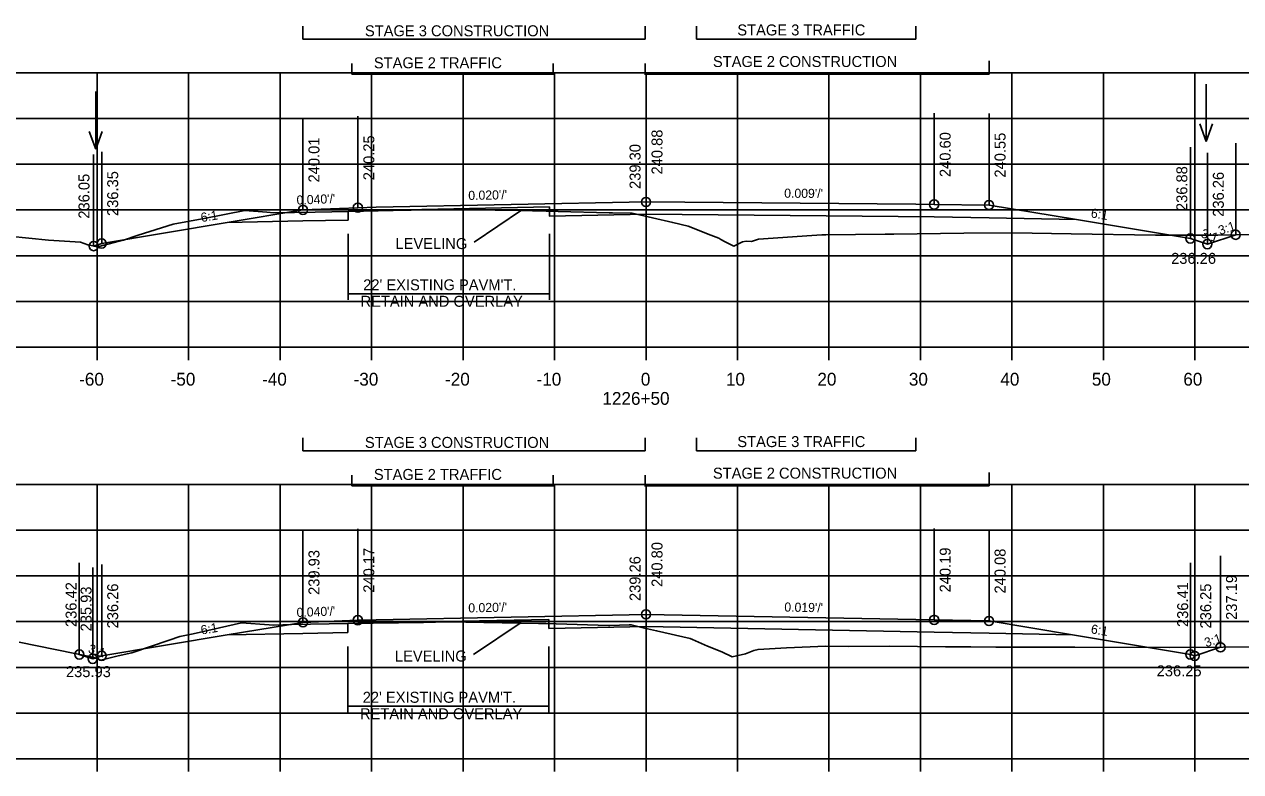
# Model space of a CAD drawing. Extents: x 1342547 to 1344156, y -1532351 to -1517216.
# Drawn here: x 1342634.9 to 1342767.9, y -1530794.2 to -1530712.5 of the extents above; entities that cross this region are included whole.
import ezdxf

# ---------------------------------------------------------------- set-up
doc = ezdxf.new("R2010")
doc.units = 0
for name, color, linetype in [('R_Alt Surface', 7, 'Continuous'), ('R_Axis', 7, 'Continuous'), ('R_Axis Annot', 7, 'Continuous'), ('R_Draft', 7, 'Continuous'), ('R_Exist Surface', 7, 'Continuous'), ('R_Fin Surface', 7, 'Continuous'), ('R_Grid', 7, 'Continuous'), ('R_No Plot', 7, 'Continuous'), ('R_Water', 7, 'Continuous'), ('R_Water Annot', 7, 'Continuous'), ('R_Xsect Elev', 7, 'Continuous'), ('R_Xsect Slope', 7, 'Continuous')]:
    doc.layers.add(name, color=color, linetype=linetype)

msp = doc.modelspace()

# ---------------------------------------------------------------- linework, layer by layer
at = {"layer": 'R_Alt Surface'}
for points in [[(1342670.31, -1530733.88), (1342670.31, -1530732.91), (1342671.37, -1530732.86), (1342692.31, -1530732.44)], [(1342692.31, -1530732.44), (1342692.31, -1530733.44), (1342702.87, -1530733.23)], [(1342657.09, -1530734.15), (1342665.37, -1530733.98)], [(1342665.37, -1530733.98), (1342670.31, -1530733.88)], [(1342740.37, -1530733.64), (1342734.37, -1530733.52), (1342702.87, -1530733.23)], [(1342740.37, -1530733.64), (1342749.91, -1530733.83)], [(1342670.26, -1530778.97), (1342670.26, -1530778), (1342671.37, -1530777.95), (1342692.26, -1530777.53)], [(1342692.26, -1530777.53), (1342692.26, -1530778.53), (1342702.87, -1530778.32)], [(1342657.09, -1530779.24), (1342665.37, -1530779.07)], [(1342665.37, -1530779.07), (1342670.26, -1530778.97)], [(1342740.37, -1530779.04), (1342734.37, -1530778.92), (1342702.87, -1530778.32)], [(1342740.37, -1530779.04), (1342749.49, -1530779.23)]]:
    msp.add_lwpolyline(points, dxfattribs=at)
at = {"layer": 'R_Axis'}
for p, q in [((1342562.87, -1530747.78), (1342842.87, -1530747.78)), ((1342642.87, -1530749.18), (1342642.87, -1530747.78)), ((1342652.87, -1530749.18), (1342652.87, -1530747.78)), ((1342662.87, -1530749.18), (1342662.87, -1530747.78)), ((1342672.87, -1530749.18), (1342672.87, -1530747.78)), ((1342682.87, -1530749.18), (1342682.87, -1530747.78)), ((1342692.87, -1530749.18), (1342692.87, -1530747.78)), ((1342702.87, -1530749.18), (1342702.87, -1530747.78)), ((1342712.87, -1530749.18), (1342712.87, -1530747.78)), ((1342722.87, -1530749.18), (1342722.87, -1530747.78)), ((1342732.87, -1530749.18), (1342732.87, -1530747.78)), ((1342742.87, -1530749.18), (1342742.87, -1530747.78)), ((1342752.87, -1530749.18), (1342752.87, -1530747.78)), ((1342762.87, -1530749.18), (1342762.87, -1530747.78)), ((1342562.87, -1530792.78), (1342842.87, -1530792.78)), ((1342642.87, -1530794.18), (1342642.87, -1530792.78)), ((1342652.87, -1530794.18), (1342652.87, -1530792.78)), ((1342662.87, -1530794.18), (1342662.87, -1530792.78)), ((1342672.87, -1530794.18), (1342672.87, -1530792.78)), ((1342682.87, -1530794.18), (1342682.87, -1530792.78)), ((1342692.87, -1530794.18), (1342692.87, -1530792.78)), ((1342702.87, -1530794.18), (1342702.87, -1530792.78)), ((1342712.87, -1530794.18), (1342712.87, -1530792.78)), ((1342722.87, -1530794.18), (1342722.87, -1530792.78)), ((1342732.87, -1530794.18), (1342732.87, -1530792.78)), ((1342742.87, -1530794.18), (1342742.87, -1530792.78)), ((1342752.87, -1530794.18), (1342752.87, -1530792.78)), ((1342762.87, -1530794.18), (1342762.87, -1530792.78))]:
    msp.add_line(p, q, dxfattribs=at)
at = {"layer": 'R_Draft'}
for p, q in [((1342665.37, -1530714.12), (1342665.37, -1530712.69)), ((1342702.78, -1530714.12), (1342702.78, -1530712.69)), ((1342708.37, -1530714.12), (1342708.37, -1530712.69)), ((1342732.37, -1530714.12), (1342732.37, -1530712.69)), ((1342665.37, -1530714.12), (1342702.78, -1530714.12)), ((1342708.37, -1530714.12), (1342732.37, -1530714.12)), ((1342670.72, -1530717.92), (1342670.72, -1530716.77)), ((1342692.72, -1530718.01), (1342692.72, -1530716.77)), ((1342702.78, -1530718.01), (1342702.78, -1530716.77)), ((1342740.38, -1530717.92), (1342740.38, -1530716.48)), ((1342670.72, -1530717.92), (1342692.72, -1530717.92)), ((1342702.78, -1530717.92), (1342740.38, -1530717.92)), ((1342670.31, -1530735.4), (1342670.31, -1530742.6)), ((1342692.31, -1530735.4), (1342692.31, -1530742.6)), ((1342670.31, -1530741.93), (1342692.31, -1530741.93)), ((1342665.37, -1530759.12), (1342665.37, -1530757.69)), ((1342702.78, -1530759.12), (1342702.78, -1530757.69)), ((1342708.37, -1530759.12), (1342708.37, -1530757.69)), ((1342732.37, -1530759.12), (1342732.37, -1530757.69)), ((1342665.37, -1530759.12), (1342702.78, -1530759.12)), ((1342708.37, -1530759.12), (1342732.37, -1530759.12)), ((1342670.72, -1530762.92), (1342670.72, -1530761.77)), ((1342692.72, -1530763.01), (1342692.72, -1530761.77)), ((1342702.78, -1530763.01), (1342702.78, -1530761.77)), ((1342740.38, -1530762.92), (1342740.38, -1530761.48)), ((1342670.72, -1530762.92), (1342692.72, -1530762.92)), ((1342702.78, -1530762.92), (1342740.38, -1530762.92)), ((1342670.26, -1530780.49), (1342670.26, -1530787.69)), ((1342692.26, -1530780.49), (1342692.26, -1530787.69)), ((1342670.26, -1530787.02), (1342692.26, -1530787.02))]:
    msp.add_line(p, q, dxfattribs=at)
at = {"layer": 'R_Exist Surface'}
for points in [[(1342633.24, -1530735.64), (1342637.54, -1530736.07), (1342641.06, -1530736.31), (1342641.85, -1530736.6), (1342642.9, -1530736.82), (1342644.89, -1530736.31), (1342645.75, -1530736.09), (1342647.35, -1530735.55), (1342651.17, -1530734.33), (1342654.74, -1530733.67), (1342659.01, -1530732.82), (1342661.42, -1530733.02), (1342662.19, -1530733.09), (1342666.7, -1530733.01), (1342670.33, -1530732.93), (1342675.22, -1530732.84), (1342681.15, -1530732.73), (1342688.96, -1530732.85), (1342691.94, -1530732.9), (1342693.27, -1530732.94), (1342698.83, -1530733.09), (1342699.21, -1530733.09), (1342701.36, -1530733.14), (1342705.79, -1530734.16), (1342707.49, -1530734.54), (1342709.96, -1530735.54), (1342710.81, -1530735.86), (1342711.05, -1530736), (1342711.53, -1530736.27), (1342712.47, -1530736.72), (1342713.42, -1530736.27), (1342713.8, -1530736.2), (1342714.4, -1530736.24), (1342715.15, -1530735.97), (1342720.99, -1530735.56), (1342722.07, -1530735.5), (1342722.52, -1530735.49), (1342729, -1530735.44), (1342729.81, -1530735.43), (1342729.97, -1530735.43), (1342737.62, -1530735.31), (1342742.93, -1530735.27), (1342749.34, -1530735.4), (1342758.55, -1530735.52), (1342765.39, -1530735.52), (1342771.01, -1530735.44)], [(1342634.36, -1530780.01), (1342642.38, -1530781.67), (1342643.28, -1530782.01), (1342645.15, -1530781.52), (1342646.65, -1530781.19), (1342650.73, -1530779.8), (1342651.91, -1530779.4), (1342653.35, -1530779.1), (1342658.65, -1530777.9), (1342661.67, -1530778.12), (1342662.18, -1530778.15), (1342664.12, -1530778.11), (1342670.32, -1530778), (1342678.56, -1530777.86), (1342681.15, -1530777.81), (1342691.13, -1530777.98), (1342691.93, -1530777.99), (1342698.78, -1530778.19), (1342698.81, -1530778.19), (1342698.91, -1530778.19), (1342701.04, -1530778.12), (1342701.25, -1530778.12), (1342701.38, -1530778.15), (1342702.72, -1530778.5), (1342704.03, -1530778.77), (1342707.7, -1530779.64), (1342707.94, -1530779.74), (1342709.6, -1530780.48), (1342711.14, -1530781.08), (1342712.29, -1530781.62), (1342713.75, -1530781.29), (1342714.65, -1530780.94), (1342715.12, -1530780.81), (1342718.24, -1530780.66), (1342722.53, -1530780.46), (1342724.95, -1530780.49), (1342729.49, -1530780.47), (1342735.6, -1530780.54), (1342738.39, -1530780.52), (1342741.09, -1530780.59), (1342749.74, -1530780.58), (1342760.08, -1530780.61), (1342765.95, -1530780.59), (1342773.84, -1530780.52)]]:
    msp.add_lwpolyline(points, dxfattribs=at)
at = {"layer": 'R_Fin Surface'}
for points in [[(1342642.48, -1530736.73), (1342643.37, -1530736.44), (1342657.09, -1530734.15), (1342665.37, -1530732.77), (1342671.37, -1530732.53), (1342673.37, -1530732.49), (1342702.87, -1530731.9), (1342732.37, -1530732.16), (1342734.37, -1530732.18), (1342740.37, -1530732.24), (1342749.91, -1530733.83), (1342762.37, -1530735.9), (1342764.23, -1530736.52), (1342767.33, -1530735.49)], [(1342640.92, -1530781.37), (1342642.38, -1530781.85), (1342643.37, -1530781.52), (1342657.09, -1530779.24), (1342665.37, -1530777.86), (1342671.37, -1530777.62), (1342673.37, -1530777.58), (1342702.87, -1530776.99), (1342732.37, -1530777.55), (1342734.37, -1530777.59), (1342740.37, -1530777.71), (1342749.49, -1530779.23), (1342762.37, -1530781.37), (1342762.85, -1530781.53), (1342765.67, -1530780.59)]]:
    msp.add_lwpolyline(points, dxfattribs=at)
at = {"layer": 'R_Grid'}
for p, q in [((1342562.87, -1530717.78), (1342842.87, -1530717.78)), ((1342642.87, -1530747.78), (1342642.87, -1530717.78)), ((1342652.87, -1530747.78), (1342652.87, -1530717.78)), ((1342662.87, -1530747.78), (1342662.87, -1530717.78)), ((1342672.87, -1530747.78), (1342672.87, -1530717.78)), ((1342682.87, -1530747.78), (1342682.87, -1530717.78)), ((1342692.87, -1530747.78), (1342692.87, -1530717.78)), ((1342702.87, -1530747.78), (1342702.87, -1530717.78)), ((1342712.87, -1530747.78), (1342712.87, -1530717.78)), ((1342722.87, -1530747.78), (1342722.87, -1530717.78)), ((1342732.87, -1530747.78), (1342732.87, -1530717.78)), ((1342742.87, -1530747.78), (1342742.87, -1530717.78)), ((1342752.87, -1530747.78), (1342752.87, -1530717.78)), ((1342762.87, -1530747.78), (1342762.87, -1530717.78)), ((1342562.87, -1530722.78), (1342842.87, -1530722.78)), ((1342562.87, -1530727.78), (1342842.87, -1530727.78)), ((1342562.87, -1530732.78), (1342842.87, -1530732.78)), ((1342562.87, -1530737.78), (1342842.87, -1530737.78)), ((1342562.87, -1530742.78), (1342842.87, -1530742.78)), ((1342562.87, -1530747.78), (1342842.87, -1530747.78)), ((1342562.87, -1530762.78), (1342842.87, -1530762.78)), ((1342642.87, -1530792.78), (1342642.87, -1530762.78)), ((1342652.87, -1530792.78), (1342652.87, -1530762.78)), ((1342662.87, -1530792.78), (1342662.87, -1530762.78)), ((1342672.87, -1530792.78), (1342672.87, -1530762.78)), ((1342682.87, -1530792.78), (1342682.87, -1530762.78)), ((1342692.87, -1530792.78), (1342692.87, -1530762.78)), ((1342702.87, -1530792.78), (1342702.87, -1530762.78)), ((1342712.87, -1530792.78), (1342712.87, -1530762.78)), ((1342722.87, -1530792.78), (1342722.87, -1530762.78)), ((1342732.87, -1530792.78), (1342732.87, -1530762.78)), ((1342742.87, -1530792.78), (1342742.87, -1530762.78)), ((1342752.87, -1530792.78), (1342752.87, -1530762.78)), ((1342762.87, -1530792.78), (1342762.87, -1530762.78)), ((1342562.87, -1530767.78), (1342842.87, -1530767.78)), ((1342562.87, -1530772.78), (1342842.87, -1530772.78)), ((1342562.87, -1530777.78), (1342842.87, -1530777.78)), ((1342562.87, -1530782.78), (1342842.87, -1530782.78)), ((1342562.87, -1530787.78), (1342842.87, -1530787.78)), ((1342562.87, -1530792.78), (1342842.87, -1530792.78))]:
    msp.add_line(p, q, dxfattribs=at)
at = {"layer": 'R_No Plot'}
for centre in [(1342702.87, -1530731.9), (1342734.37, -1530732.18), (1342665.37, -1530732.77), (1342671.37, -1530732.53), (1342740.37, -1530732.24), (1342762.37, -1530735.9), (1342767.33, -1530735.49), (1342642.48, -1530736.73), (1342642.48, -1530736.73), (1342643.37, -1530736.44), (1342764.23, -1530736.52), (1342702.87, -1530776.99), (1342665.37, -1530777.86), (1342671.37, -1530777.62), (1342734.37, -1530777.59), (1342740.37, -1530777.71), (1342640.92, -1530781.37), (1342762.37, -1530781.37), (1342765.67, -1530780.59), (1342642.38, -1530781.85), (1342643.37, -1530781.52), (1342762.85, -1530781.53)]:
    msp.add_circle(centre, 0.5, dxfattribs=at)
at = {"layer": 'R_Water'}
for p, q in [((1342764.1, -1530719.02), (1342764.1, -1530725.3)), ((1342642.71, -1530719.83), (1342642.71, -1530726.12)), ((1342764.1, -1530725.3), (1342763.4, -1530723.38)), ((1342764.1, -1530725.3), (1342764.8, -1530723.38)), ((1342642.71, -1530726.12), (1342642.01, -1530724.19)), ((1342642.71, -1530726.12), (1342643.41, -1530724.19))]:
    msp.add_line(p, q, dxfattribs=at)
at = {"layer": 'R_Xsect Elev'}
for p, q in [((1342702.87, -1530731.9), (1342702.87, -1530721.9)), ((1342734.37, -1530732.18), (1342734.37, -1530722.18)), ((1342740.37, -1530732.24), (1342740.37, -1530722.24)), ((1342665.37, -1530732.77), (1342665.37, -1530722.77)), ((1342671.37, -1530732.53), (1342671.37, -1530722.53)), ((1342702.87, -1530733.48), (1342702.87, -1530723.48)), ((1342762.37, -1530735.9), (1342762.37, -1530725.9)), ((1342767.33, -1530735.49), (1342767.33, -1530725.49)), ((1342642.48, -1530736.73), (1342642.48, -1530726.73)), ((1342642.48, -1530736.73), (1342642.48, -1530726.73)), ((1342643.37, -1530736.44), (1342643.37, -1530726.44)), ((1342764.23, -1530736.52), (1342764.23, -1530726.52)), ((1342689.27, -1530732.8), (1342684.08, -1530736.29)), ((1342671.37, -1530777.62), (1342671.37, -1530767.62)), ((1342702.87, -1530776.99), (1342702.87, -1530766.99)), ((1342734.37, -1530777.59), (1342734.37, -1530767.59)), ((1342665.37, -1530777.86), (1342665.37, -1530767.86)), ((1342702.87, -1530778.53), (1342702.87, -1530768.53)), ((1342740.37, -1530777.71), (1342740.37, -1530767.71)), ((1342640.92, -1530781.37), (1342640.92, -1530771.37)), ((1342643.37, -1530781.52), (1342643.37, -1530771.52)), ((1342762.37, -1530781.37), (1342762.37, -1530771.37)), ((1342762.85, -1530781.53), (1342762.85, -1530771.53)), ((1342765.67, -1530780.59), (1342765.67, -1530770.59)), ((1342642.38, -1530781.85), (1342642.38, -1530771.85)), ((1342689.22, -1530777.89), (1342684.02, -1530781.38))]:
    msp.add_line(p, q, dxfattribs=at)

# ---------------------------------------------------------------- texts
at = {"layer": 'R_Axis Annot'}
for s, p in [('-60', (1342640.9, -1530751.98)), ('-50', (1342650.9, -1530751.98)), ('-40', (1342660.9, -1530751.98)), ('-30', (1342670.9, -1530751.98)), ('-20', (1342680.9, -1530751.98)), ('-10', (1342690.9, -1530751.98)), ('0', (1342702.3, -1530751.98)), ('10', (1342711.6, -1530751.98)), ('20', (1342721.6, -1530751.98)), ('30', (1342731.6, -1530751.98)), ('40', (1342741.6, -1530751.98)), ('50', (1342751.6, -1530751.98)), ('60', (1342761.6, -1530751.98)), ('1226+50', (1342698.1, -1530754.08))]:
    msp.add_text(s, height=1.4, dxfattribs=at).set_placement(p)
at = {"layer": 'R_Draft'}
for s, p in [('STAGE 3 CONSTRUCTION', (1342672.14, -1530713.79)), ('STAGE 3 TRAFFIC', (1342712.85, -1530713.7)), ('STAGE 2 TRAFFIC', (1342673.12, -1530717.29)), ('STAGE 2 CONSTRUCTION', (1342710.18, -1530717.15)), ("22' EXISTING PAVM'T.", (1342671.95, -1530741.56)), ('RETAIN AND OVERLAY', (1342671.66, -1530743.36)), ('STAGE 3 CONSTRUCTION', (1342672.14, -1530758.79)), ('STAGE 3 TRAFFIC', (1342712.85, -1530758.7)), ('STAGE 2 CONSTRUCTION', (1342710.18, -1530762.15)), ('STAGE 2 TRAFFIC', (1342673.12, -1530762.29)), ("22' EXISTING PAVM'T.", (1342671.9, -1530786.65)), ('RETAIN AND OVERLAY', (1342671.6, -1530788.45))]:
    msp.add_text(s, height=1.2, dxfattribs=at).set_placement(p)
at = {"layer": 'R_Water Annot'}
for s, p in [('236.26', (1342760.27, -1530738.67)), ('236.26', (1342760.27, -1530738.67)), ('235.93', (1342639.46, -1530783.85)), ('235.93', (1342639.46, -1530783.85)), ('236.25', (1342758.69, -1530783.76)), ('236.25', (1342758.69, -1530783.76))]:
    msp.add_text(s, height=1.2, dxfattribs=at).set_placement(p)
at = {"layer": 'R_Xsect Elev'}
for s, p in [('240.01', (1342667.17, -1530729.77)), ('240.25', (1342673.17, -1530729.53)), ('240.88', (1342704.67, -1530728.9)), ('240.60', (1342736.17, -1530729.18)), ('240.55', (1342742.17, -1530729.24)), ('239.30', (1342702.27, -1530730.48)), ('236.05', (1342642.03, -1530733.73)), ('236.35', (1342645.17, -1530733.44)), ('236.88', (1342762.04, -1530732.9)), ('236.26', (1342766.03, -1530733.52)), ('239.93', (1342667.17, -1530774.86)), ('240.17', (1342673.17, -1530774.62)), ('240.80', (1342704.67, -1530773.99)), ('240.19', (1342736.17, -1530774.59)), ('240.08', (1342742.17, -1530774.71)), ('239.26', (1342702.27, -1530775.53)), ('237.19', (1342767.47, -1530777.59)), ('236.42', (1342640.62, -1530778.37)), ('235.93', (1342642.26, -1530778.85)), ('236.26', (1342645.17, -1530778.52)), ('236.41', (1342762.13, -1530778.37)), ('236.25', (1342764.65, -1530778.53))]:
    msp.add_text(s, height=1.2, rotation=90, dxfattribs=at).set_placement(p)
for p in [(1342675.48, -1530737.05), (1342675.42, -1530782.14)]:
    msp.add_text('LEVELING', height=1.2, dxfattribs=at).set_placement(p)
at = {"layer": 'R_Xsect Slope'}
for s, rotation, p in [("0.040'/'", 2.2906, (1342664.69, -1530732.2)), ("0.020'/'", 1.1458, (1342683.45, -1530731.69)), ("0.009'/'", 359.4878, (1342717.97, -1530731.44)), ('6:1', 9.4623, (1342654.28, -1530734.11)), ('6:1', 350.5377, (1342751.45, -1530733.58)), ('3:1', 18.4349, (1342765.62, -1530735.53)), ('3:1', 341.5651, (1342763.46, -1530735.74)), ("0.040'/'", 2.2906, (1342664.69, -1530777.28)), ("0.020'/'", 1.1458, (1342683.45, -1530776.78)), ("0.019'/'", 358.9043, (1342717.98, -1530776.68)), ('6:1', 9.4623, (1342654.28, -1530779.2)), ('6:1', 350.5377, (1342751.45, -1530779.05)), ('3:1', 18.4349, (1342764.1, -1530780.59)), ('3:1', 341.5651, (1342641.81, -1530781.14))]:
    msp.add_text(s, height=1, rotation=rotation, dxfattribs=at).set_placement(p)

doc.saveas('drawing.dxf')
